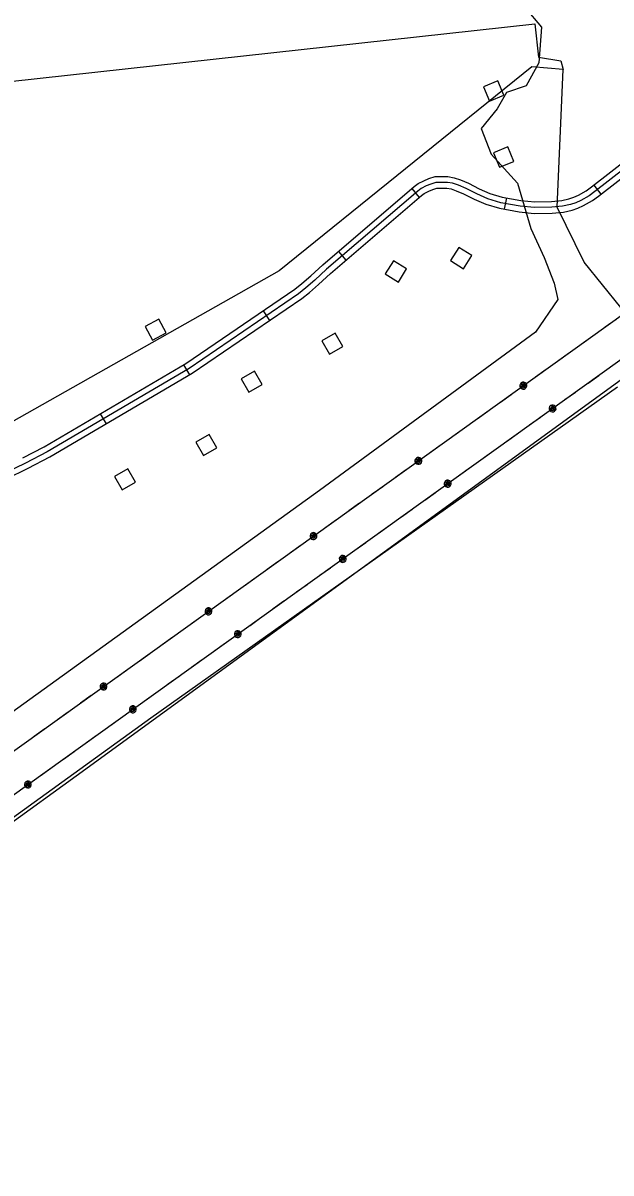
# Model space of a CAD drawing. Extents: x 3329297 to 3367176, y 649250 to 674653.
# Drawn here: x 3361531 to 3363052, y 657533 to 660508 of the extents above; entities that cross this region are included whole.
import ezdxf

# ---------------------------------------------------------------- set-up
doc = ezdxf.new("R2010")
doc.units = 0
for name, color, linetype in [('V-BLDG-OTLN', 7, 'Continuous'), ('V-ROAD-CNTR', 7, 'Continuous'), ('V-SITE-VEGE', 7, 'Continuous'), ('V-TOPO-SHOR', 7, 'Continuous'), ('V-UTIL-LINE', 7, 'Continuous')]:
    doc.layers.add(name, color=color, linetype=linetype)

msp = doc.modelspace()

# ---------------------------------------------------------------- linework, layer by layer
at = {"layer": 'V-BLDG-OTLN'}
for points in [[(3362759.3, 660358.1), (3362722.2, 660343), (3362737.4, 660305.9), (3362774.4, 660321.1)], [(3362785.5, 660187.1), (3362748.5, 660171.9), (3362763.6, 660134.9), (3362800.7, 660150)], [(3362658.1, 659927.5), (3362637, 659893.5), (3362670.9, 659872.3), (3362692.1, 659906.3)], [(3362489.3, 659892.8), (3362468.1, 659858.8), (3362502, 659837.7), (3362523.2, 659871.6)], [(3361882.3, 659741.9), (3361847.1, 659722.9), (3361866.1, 659687.7), (3361901.3, 659706.7)], [(3362338.2, 659705.5), (3362303.6, 659685.4), (3362323.7, 659650.8), (3362358.3, 659671)], [(3362129.8, 659607.2), (3362095.2, 659587.1), (3362115.3, 659552.5), (3362149.9, 659572.7)], [(3362012.4, 659443.5), (3361977.9, 659423.4), (3361998, 659388.8), (3362032.6, 659408.9)], [(3361801.8, 659354.6), (3361767.3, 659334.5), (3361787.4, 659299.9), (3361822, 659320)]]:
    msp.add_lwpolyline(points, close=True, dxfattribs=at)
at = {"layer": 'V-ROAD-CNTR'}
for p, q in [((3363007.7, 660088.5), (3363026.1, 660064.8)), ((3362536.7, 660079.5), (3362556.2, 660056.7)), ((3362781.4, 660055.8), (3362776.1, 660026.2)), ((3362346.8, 659916.9), (3362366.3, 659894.1)), ((3362152.1, 659763.4), (3362169, 659738.6)), ((3361946.3, 659623.4), (3361961.5, 659597.5)), ((3361730.7, 659496.7), (3361745.9, 659470.8))]:
    msp.add_line(p, q, dxfattribs=at)
for points in [[(3364230, 661018.5), (3363010.5, 660071.7), (3362995.7, 660061), (3362974.4, 660048.8), (3362960.8, 660042.9), (3362947.4, 660038.5), (3362926.9, 660033.7), (3362899.1, 660031.1), (3362854.4, 660030.3), (3362816.9, 660034.2), (3362766.8, 660043.1), (3362733.7, 660053), (3362704.7, 660065.7), (3362677.1, 660079.5), (3362657.2, 660088), (3362642.4, 660093.2), (3362628.8, 660095.6), (3362599.3, 660095.6), (3362585.9, 660091.2), (3362574.2, 660086.3), (3362561.1, 660080), (3362552.1, 660072.9), (3362316.2, 659871), (3362285.6, 659842.4), (3362262.2, 659822.6), (3362243.4, 659807.6), (3361960.6, 659614.4), (3361593.2, 659398.5), (3361537.5, 659369.3), (3361424.7, 659315.1)], [(3361530.7, 659382.7), (3361585.9, 659411.6), (3361952.6, 659627.1), (3362234.5, 659819.7), (3362252.7, 659834.2), (3362275.6, 659853.6), (3362306.2, 659882.2), (3362542.5, 660084.5), (3362553.1, 660092.8), (3362568.1, 660100), (3362580.7, 660105.3), (3362596.9, 660110.5), (3362630.1, 660110.6), (3362646.3, 660107.7), (3362662.6, 660102), (3362683.4, 660093.2), (3362711.1, 660079.3), (3362738.8, 660067.1), (3362770.3, 660057.7), (3362818.9, 660049.1), (3362855, 660045.3), (3362898.2, 660046.1), (3362924.5, 660048.5), (3362943.3, 660053), (3362955.5, 660057), (3362967.7, 660062.3), (3362987.5, 660073.6), (3363001.5, 660083.7), (3364220.8, 661030.4)], [(3361431, 659301.4), (3361544.2, 659355.9), (3361600.5, 659385.3), (3361968.7, 659601.7), (3362252.4, 659795.6), (3362271.8, 659811), (3362295.6, 659831.2), (3362326.2, 659859.8), (3362561.6, 660061.3), (3362569.1, 660067.2), (3362580.4, 660072.7), (3362591.1, 660077.1), (3362601.7, 660080.6), (3362627.5, 660080.6), (3362638.6, 660078.6), (3362651.8, 660074), (3362670.8, 660065.9), (3362698.4, 660052.1), (3362728.5, 660038.9), (3362763.4, 660028.5), (3362814.8, 660019.4), (3362853.7, 660015.3), (3362899.9, 660016.1), (3362929.4, 660018.9), (3362951.4, 660024.1), (3362966.2, 660028.9), (3362981.2, 660035.4), (3363003.8, 660048.4), (3363019.5, 660059.7), (3364239.2, 661006.7)]]:
    msp.add_lwpolyline(points, dxfattribs=at)
at = {"layer": 'V-SITE-VEGE'}
for p, q in [((3362829.8, 660547), (3362872.4, 660497.2)), ((3362872.4, 660497.2), (3362865.1, 660404.8)), ((3362865.1, 660404.8), (3362832.2, 660345.7)), ((3362782, 660328.3), (3362757.3, 660286.1)), ((3362832.2, 660345.7), (3362782, 660328.3)), ((3362757.3, 660286.1), (3362715.9, 660235.2)), ((3362715.9, 660235.2), (3362741.8, 660168.4)), ((3362741.8, 660168.4), (3362809.9, 660093.7)), ((3362809.9, 660093.7), (3362844.8, 659976.6)), ((3362844.8, 659976.6), (3362879.3, 659901.4)), ((3362879.3, 659901.4), (3362905.3, 659834.6)), ((3362905.3, 659834.6), (3362914.1, 659792.7)), ((3362914.1, 659792.7), (3362856.3, 659708.2)), ((3362856.3, 659708.2), (3362298.3, 659298.9)), ((3361693.5, 658578.6), (3363101.1, 659601.9)), ((3362298.3, 659298.9), (3360549.1, 658036.7)), ((3359369.6, 656898.5), (3361693.5, 658578.6))]:
    msp.add_line(p, q, dxfattribs=at)
at = {"layer": 'V-TOPO-SHOR'}
for points in [[(3354727.3, 657574.1), (3355256.2, 657844.6), (3355429.2, 657960.4), (3357341.9, 659427), (3358033.8, 659986.6), (3358110.8, 660006), (3360891.9, 660290.4), (3362855, 660505.9), (3362864.8, 660419.2), (3362922.6, 660409.7), (3362928.7, 660387.3)], [(3364979.9, 658129), (3363826.1, 658528.2), (3363543.6, 658902.2), (3363359.7, 659304.8), (3363272.8, 659408.6), (3363219.4, 659595.8), (3362982.8, 659889.4), (3362912.7, 660031.4), (3362928.7, 660387.3), (3362846.9, 660394.8), (3362193.3, 659866.8), (3361190.7, 659299.9), (3360459, 659195.6), (3359917.6, 659085.5), (3359093, 658566.9), (3358662.5, 658348.9), (3358270.9, 658006.7), (3358035.6, 657703.8), (3357795.8, 657264.2)], [(3357930.6, 655869.6), (3361861.3, 658710.5), (3363068.9, 659566.4)]]:
    msp.add_lwpolyline(points, dxfattribs=at)
at = {"layer": 'V-UTIL-LINE'}
for points in [[(3358362.3, 656370.8), (3363090.7, 659760), (3364964.7, 661116.8)], [(3358438, 656311.8), (3363166.6, 659701.2), (3364971.6, 661008)], [(3363037.3, 659721.8), (3363065, 659741.6)], [(3362977.2, 659678.7), (3363004.8, 659698.5)], [(3362917, 659635.6), (3362944.7, 659655.4)], [(3362856.9, 659592.5), (3362884.5, 659612.3)], [(3362992.8, 659576.6), (3363020.4, 659596.4)], [(3362825.2, 659569.8), (3362822.5, 659570.7), (3362823.1, 659568.5), (3362825.7, 659567.6), (3362827.9, 659569.6), (3362826, 659572.4), (3362821.4, 659573.3), (3362819.3, 659569.6), (3362821, 659565), (3362825.5, 659564.1), (3362829.6, 659565.8), (3362830.8, 659570.5), (3362827.9, 659575.1), (3362820, 659577.1), (3362817.6, 659574.5), (3362816.3, 659571.2), (3362816.4, 659567.7), (3362817.9, 659564.5), (3362820.4, 659562.1), (3362823.7, 659560.9), (3362827.2, 659561), (3362830.4, 659562.4), (3362832.8, 659565), (3362834.1, 659568.3), (3362834, 659571.8), (3362832.5, 659575), (3362830, 659577.4), (3362826.7, 659578.6), (3362823.2, 659578.5), (3362820, 659577.1)], [(3362932.6, 659533.5), (3362960.3, 659553.3)], [(3362765.9, 659527.2), (3362793.5, 659547)], [(3362705.7, 659484.1), (3362733.4, 659503.9)], [(3362900.9, 659510.8), (3362898.2, 659511.7), (3362898.9, 659509.5), (3362901.5, 659508.6), (3362903.6, 659510.6), (3362901.8, 659513.4), (3362897.2, 659514.3), (3362895.1, 659510.6), (3362896.7, 659506.1), (3362901.2, 659505.1), (3362905.3, 659506.8), (3362906.6, 659511.5), (3362903.6, 659516.2), (3362895.7, 659518.1), (3362893.3, 659515.5), (3362892.1, 659512.2), (3362892.2, 659508.7), (3362893.6, 659505.5), (3362896.2, 659503.1), (3362899.5, 659501.9), (3362903, 659502), (3362906.2, 659503.5), (3362908.6, 659506), (3362909.8, 659509.3), (3362909.7, 659512.8), (3362908.3, 659516), (3362905.7, 659518.4), (3362902.4, 659519.7), (3362898.9, 659519.5), (3362895.7, 659518.1)], [(3362645.6, 659441), (3362673.2, 659460.8)], [(3362841.6, 659468.2), (3362869.3, 659488.1)], [(3362781.5, 659425.1), (3362809.1, 659444.9)], [(3362585.4, 659397.9), (3362613.1, 659417.7)], [(3362721.3, 659382), (3362749, 659401.8)], [(3362553.7, 659375.2), (3362551, 659376.1), (3362551.6, 659373.9), (3362554.2, 659373), (3362556.4, 659375), (3362554.6, 659377.9), (3362550, 659378.7), (3362547.9, 659375), (3362549.5, 659370.5), (3362554, 659369.5), (3362558.1, 659371.2), (3362559.4, 659375.9), (3362556.4, 659380.6), (3362548.5, 659382.5), (3362546.1, 659379.9), (3362544.9, 659376.6), (3362545, 659373.1), (3362546.4, 659369.9), (3362549, 659367.5), (3362552.3, 659366.3), (3362555.8, 659366.4), (3362559, 659367.9), (3362561.4, 659370.4), (3362562.6, 659373.7), (3362562.5, 659377.2), (3362561, 659380.4), (3362558.5, 659382.8), (3362555.2, 659384.1), (3362551.7, 659383.9), (3362548.5, 659382.5)], [(3362494.4, 659332.7), (3362522, 659352.5)], [(3362661.2, 659338.9), (3362688.8, 659358.7)], [(3362629.5, 659316.2), (3362626.8, 659317.2), (3362627.4, 659314.9), (3362630, 659314.1), (3362632.2, 659316), (3362630.3, 659318.9), (3362625.7, 659319.7), (3362623.6, 659316), (3362625.3, 659311.5), (3362629.8, 659310.5), (3362633.9, 659312.3), (3362635.1, 659316.9), (3362632.2, 659321.6), (3362624.2, 659323.5), (3362621.8, 659320.9), (3362620.6, 659317.7), (3362620.7, 659314.1), (3362622.2, 659310.9), (3362624.7, 659308.5), (3362628, 659307.3), (3362631.5, 659307.4), (3362634.7, 659308.9), (3362637.1, 659311.4), (3362638.4, 659314.7), (3362638.2, 659318.2), (3362636.8, 659321.4), (3362634.2, 659323.8), (3362630.9, 659325.1), (3362627.4, 659325), (3362624.2, 659323.5)], [(3362434.3, 659289.5), (3362461.9, 659309.3)], [(3362570.2, 659273.7), (3362597.8, 659293.5)], [(3362374.1, 659246.4), (3362401.8, 659266.2)], [(3362314, 659203.3), (3362341.6, 659223.1)], [(3362510, 659230.5), (3362537.6, 659250.4)], [(3362449.9, 659187.4), (3362477.5, 659207.2)], [(3362282.3, 659180.6), (3362279.6, 659181.6), (3362280.2, 659179.3), (3362282.8, 659178.5), (3362285, 659180.4), (3362283.1, 659183.3), (3362278.5, 659184.1), (3362276.4, 659180.4), (3362278.1, 659175.9), (3362282.5, 659174.9), (3362286.7, 659176.7), (3362287.9, 659181.3), (3362285, 659186), (3362277, 659187.9), (3362274.6, 659185.3), (3362273.4, 659182.1), (3362273.5, 659178.6), (3362275, 659175.4), (3362277.5, 659173), (3362280.8, 659171.7), (3362284.3, 659171.8), (3362287.5, 659173.3), (3362289.9, 659175.8), (3362291.2, 659179.1), (3362291, 659182.6), (3362289.6, 659185.8), (3362287, 659188.2), (3362283.7, 659189.5), (3362280.2, 659189.4), (3362277, 659187.9)], [(3362389.7, 659144.3), (3362417.4, 659164.1)], [(3362222.9, 659138.1), (3362250.6, 659157.9)], [(3362162.8, 659095), (3362190.4, 659114.8)], [(3362358, 659121.6), (3362355.3, 659122.6), (3362355.9, 659120.3), (3362358.5, 659119.5), (3362360.7, 659121.4), (3362358.9, 659124.3), (3362354.3, 659125.2), (3362352.1, 659121.5), (3362353.8, 659116.9), (3362358.3, 659115.9), (3362362.4, 659117.7), (3362363.6, 659122.3), (3362360.7, 659127), (3362352.8, 659128.9), (3362350.4, 659126.4), (3362349.1, 659123.1), (3362349.3, 659119.6), (3362350.7, 659116.4), (3362353.3, 659114), (3362356.6, 659112.7), (3362360.1, 659112.8), (3362363.3, 659114.3), (3362365.7, 659116.9), (3362366.9, 659120.1), (3362366.8, 659123.6), (3362365.3, 659126.8), (3362362.8, 659129.2), (3362359.5, 659130.5), (3362356, 659130.4), (3362352.8, 659128.9)], [(3362298.7, 659079.1), (3362326.3, 659098.9)], [(3362102.7, 659051.8), (3362130.3, 659071.7)], [(3362238.5, 659036), (3362266.2, 659055.8)], [(3362042.5, 659008.7), (3362070.1, 659028.5)], [(3362010.8, 658986), (3362008.1, 658987), (3362008.7, 658984.7), (3362011.3, 658983.9), (3362013.5, 658985.8), (3362011.6, 658988.7), (3362007, 658989.6), (3362004.9, 658985.9), (3362006.6, 658981.3), (3362011.1, 658980.3), (3362015.2, 658982.1), (3362016.4, 658986.7), (3362013.5, 658991.4), (3362005.6, 658993.3), (3362003.2, 658990.8), (3362001.9, 658987.5), (3362002, 658984), (3362003.5, 658980.8), (3362006.1, 658978.4), (3362009.3, 658977.1), (3362012.9, 658977.2), (3362016.1, 658978.7), (3362018.5, 658981.3), (3362019.7, 658984.5), (3362019.6, 658988.1), (3362018.1, 658991.3), (3362015.6, 658993.7), (3362012.3, 658994.9), (3362008.8, 658994.8), (3362005.6, 658993.3)], [(3362178.4, 658992.9), (3362206, 659012.7)], [(3361951.5, 658943.5), (3361979.1, 658963.3)], [(3362118.3, 658949.7), (3362145.9, 658969.6)], [(3362086.6, 658927), (3362083.8, 658928), (3362084.5, 658925.7), (3362087.1, 658924.9), (3362089.2, 658926.8), (3362087.4, 658929.7), (3362082.8, 658930.6), (3362080.7, 658926.9), (3362082.4, 658922.3), (3362086.8, 658921.3), (3362090.9, 658923.1), (3362092.2, 658927.8), (3362089.2, 658932.4), (3362081.3, 658934.3), (3362078.9, 658931.8), (3362077.7, 658928.5), (3362077.8, 658925), (3362079.2, 658921.8), (3362081.8, 658919.4), (3362085.1, 658918.1), (3362088.6, 658918.3), (3362091.8, 658919.7), (3362094.2, 658922.3), (3362095.4, 658925.6), (3362095.3, 658929.1), (3362093.9, 658932.3), (3362091.3, 658934.7), (3362088, 658935.9), (3362084.5, 658935.8), (3362081.3, 658934.3)], [(3361891.3, 658900.4), (3361919, 658920.2)], [(3362027.2, 658884.5), (3362054.9, 658904.3)], [(3361831.2, 658857.3), (3361858.8, 658877.1)], [(3361967.1, 658841.4), (3361994.7, 658861.2)], [(3361771, 658814.2), (3361798.7, 658834)], [(3361906.9, 658798.3), (3361934.6, 658818.1)], [(3361739.3, 658791.4), (3361736.6, 658792.4), (3361737.2, 658790.2), (3361739.9, 658789.3), (3361742, 658791.3), (3361740.2, 658794.1), (3361735.6, 658795), (3361733.5, 658791.3), (3361735.1, 658786.7), (3361739.6, 658785.7), (3361743.7, 658787.5), (3361745, 658792.2), (3361742, 658796.8), (3361734.1, 658798.7), (3361731.7, 658796.2), (3361730.5, 658792.9), (3361730.6, 658789.4), (3361732, 658786.2), (3361734.6, 658783.8), (3361737.9, 658782.5), (3361741.4, 658782.7), (3361744.6, 658784.1), (3361747, 658786.7), (3361748.2, 658790), (3361748.1, 658793.5), (3361746.7, 658796.7), (3361744.1, 658799.1), (3361740.8, 658800.3), (3361737.3, 658800.2), (3361734.1, 658798.7)], [(3361680, 658748.9), (3361707.6, 658768.7)], [(3361846.8, 658755.2), (3361874.4, 658775)], [(3361619.9, 658705.8), (3361647.5, 658725.6)], [(3361815.1, 658732.4), (3361812.4, 658733.4), (3361813, 658731.2), (3361815.6, 658730.3), (3361817.8, 658732.3), (3361815.9, 658735.1), (3361811.3, 658736), (3361809.2, 658732.3), (3361810.9, 658727.7), (3361815.4, 658726.8), (3361819.5, 658728.5), (3361820.7, 658733.2), (3361817.8, 658737.8), (3361809.8, 658739.8), (3361807.4, 658737.2), (3361806.2, 658733.9), (3361806.3, 658730.4), (3361807.8, 658727.2), (3361810.3, 658724.8), (3361813.6, 658723.6), (3361817.1, 658723.7), (3361820.3, 658725.1), (3361822.7, 658727.7), (3361824, 658731), (3361823.9, 658734.5), (3361822.4, 658737.7), (3361819.8, 658740.1), (3361816.6, 658741.3), (3361813, 658741.2), (3361809.8, 658739.8)], [(3361755.8, 658689.9), (3361783.4, 658709.7)], [(3361559.7, 658662.7), (3361587.4, 658682.5)], [(3361695.6, 658646.8), (3361723.2, 658666.6)], [(3361635.5, 658603.7), (3361663.1, 658623.5)], [(3361575.3, 658560.6), (3361603, 658580.4)], [(3361543.6, 658537.9), (3361540.9, 658538.8), (3361541.5, 658536.6), (3361544.1, 658535.7), (3361546.3, 658537.7), (3361544.5, 658540.5), (3361539.9, 658541.4), (3361537.7, 658537.7), (3361539.4, 658533.1), (3361543.9, 658532.2), (3361548, 658533.9), (3361549.2, 658538.6), (3361546.3, 658543.2), (3361538.4, 658545.2), (3361536, 658542.6), (3361534.7, 658539.3), (3361534.9, 658535.8), (3361536.3, 658532.6), (3361538.9, 658530.2), (3361542.2, 658529), (3361545.7, 658529.1), (3361548.9, 658530.5), (3361551.3, 658533.1), (3361552.5, 658536.4), (3361552.4, 658539.9), (3361550.9, 658543.1), (3361548.4, 658545.5), (3361545.1, 658546.7), (3361541.6, 658546.6), (3361538.4, 658545.2)]]:
    msp.add_lwpolyline(points, dxfattribs=at)

doc.saveas('drawing.dxf')
